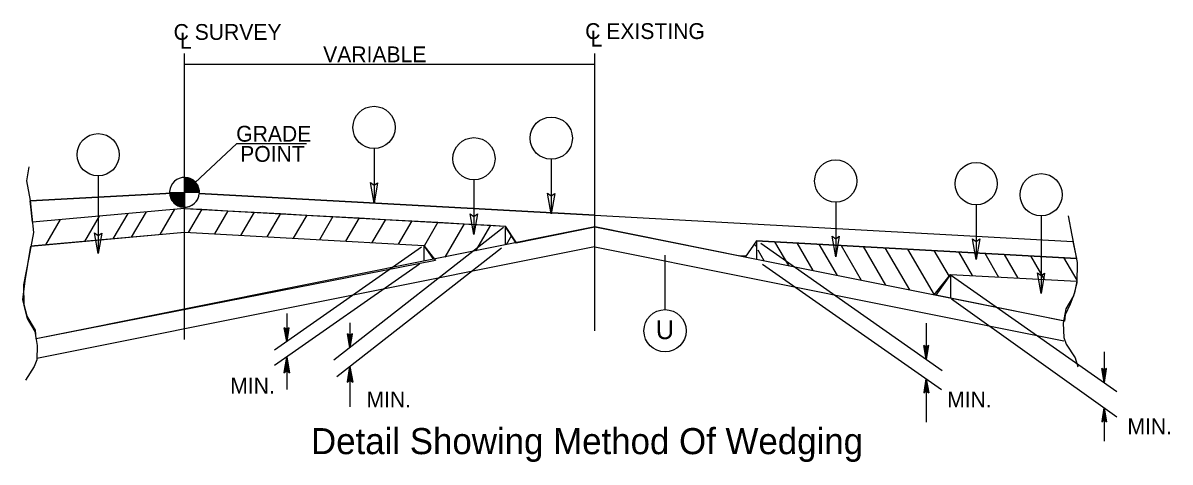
# Model space of a CAD drawing. Extents: x 1640342 to 1730599, y 538663 to 843747.
# Drawn here: x 1730275.4 to 1730373.9, y 540247.7 to 540285.3 of the extents above; entities that cross this region are included whole.
import ezdxf

# ---------------------------------------------------------------- set-up
doc = ezdxf.new("R2010")
doc.units = 0
for name, color, linetype in [('Typical Detail Wedge1 CELL', 7, 'Continuous'), ('Typical Grade Point Symbol CELL', 7, 'Continuous'), ('Typical ID Circle CELL', 7, 'Continuous'), ('Typical Terminator CELL', 7, 'Continuous'), ('Typical Text Centerline CELL', 7, 'Continuous'), ('Typical Text General CELL', 7, 'Continuous'), ('Typical Text Grade Point CELL', 7, 'Continuous'), ('Typical Text ID Circle CELL', 7, 'Continuous')]:
    doc.layers.add(name, color=color, linetype=linetype)

msp = doc.modelspace()

# ---------------------------------------------------------------- linework, layer by layer
at = {"layer": 'Typical Detail Wedge1 CELL'}
for p, q in [((1730289.29, 540270.795), (1730289.29, 540282.717)), ((1730324.551, 540258.928), (1730324.551, 540282.71)), ((1730289.29, 540281.804), (1730324.551, 540281.804)), ((1730289.29, 540270.795), (1730276.055, 540270.069)), ((1730276.055, 540270.069), (1730289.29, 540270.795)), ((1730289.29, 540270.795), (1730289.292, 540269.438)), ((1730290.573, 540270.725), (1730324.551, 540268.857)), ((1730324.551, 540268.857), (1730290.573, 540270.725)), ((1730276.243, 540268.263), (1730276.055, 540270.069)), ((1730289.292, 540269.438), (1730276.24, 540268.263)), ((1730289.292, 540269.438), (1730276.243, 540268.263)), ((1730289.29, 540258.181), (1730289.29, 540269.532)), ((1730289.298, 540269.532), (1730289.292, 540269.438)), ((1730289.292, 540269.438), (1730316.852, 540267.923)), ((1730289.292, 540269.438), (1730290.778, 540269.356)), ((1730278.63, 540268.477), (1730277.361, 540266.297)), ((1730281.973, 540268.779), (1730280.701, 540266.598)), ((1730284.432, 540269), (1730283.162, 540266.827)), ((1730285.999, 540269.141), (1730284.726, 540266.961)), ((1730288.455, 540269.362), (1730287.184, 540267.183)), ((1730290.778, 540269.356), (1730289.617, 540267.365)), ((1730290.778, 540269.356), (1730293.032, 540269.233)), ((1730293.032, 540269.233), (1730291.87, 540267.243)), ((1730293.032, 540269.233), (1730295.286, 540269.108)), ((1730295.286, 540269.108), (1730294.124, 540267.118)), ((1730295.286, 540269.108), (1730297.541, 540268.984)), ((1730297.541, 540268.984), (1730296.378, 540266.995)), ((1730297.541, 540268.984), (1730299.795, 540268.862)), ((1730299.795, 540268.862), (1730298.634, 540266.87)), ((1730299.795, 540268.862), (1730302.051, 540268.736)), ((1730302.051, 540268.736), (1730300.889, 540266.746)), ((1730302.051, 540268.736), (1730304.305, 540268.613)), ((1730304.305, 540268.613), (1730303.143, 540266.622)), ((1730304.305, 540268.613), (1730306.558, 540268.489)), ((1730306.558, 540268.489), (1730305.399, 540266.498)), ((1730306.558, 540268.489), (1730308.815, 540268.365)), ((1730324.551, 540268.857), (1730365.602, 540266.603)), ((1730324.551, 540267.84), (1730324.551, 540268.857)), ((1730324.551, 540268.857), (1730365.602, 540266.603)), ((1730324.551, 540267.84), (1730324.551, 540268.857)), ((1730324.551, 540267.84), (1730276.555, 540258.241)), ((1730316.69, 540267.788), (1730302.128, 540256.411)), ((1730308.815, 540268.365), (1730307.653, 540266.373)), ((1730308.815, 540268.365), (1730311.068, 540268.24)), ((1730311.068, 540268.24), (1730309.906, 540266.251)), ((1730311.068, 540268.24), (1730313.323, 540268.117)), ((1730313.323, 540268.117), (1730311.655, 540265.262)), ((1730313.323, 540268.117), (1730315.577, 540267.995)), ((1730315.577, 540267.995), (1730314.291, 540265.788)), ((1730315.577, 540267.995), (1730316.852, 540267.923)), ((1730317.786, 540266.464), (1730316.852, 540267.923)), ((1730316.852, 540267.923), (1730316.852, 540266.3)), ((1730316.852, 540267.923), (1730317.773, 540266.484)), ((1730317.773, 540266.484), (1730324.551, 540267.84)), ((1730324.551, 540267.84), (1730364.768, 540259.816)), ((1730337.449, 540265.259), (1730324.551, 540267.84)), ((1730276.115, 540266.185), (1730289.29, 540267.385)), ((1730289.32, 540267.374), (1730276.115, 540266.185)), ((1730289.29, 540267.385), (1730309.86, 540266.252)), ((1730289.29, 540267.385), (1730309.86, 540266.252)), ((1730317.381, 540267.1), (1730316.923, 540266.315)), ((1730338.437, 540266.658), (1730337.449, 540265.259)), ((1730338.437, 540266.658), (1730337.449, 540265.259)), ((1730338.437, 540266.658), (1730365.894, 540265.15)), ((1730338.437, 540266.658), (1730338.437, 540265.071)), ((1730365.894, 540265.15), (1730338.437, 540266.658)), ((1730339.978, 540266.575), (1730341.173, 540264.523)), ((1730341.88, 540266.47), (1730343.256, 540264.107)), ((1730365.602, 540266.603), (1730365.894, 540265.15)), ((1730275.611, 540263.218), (1730276.115, 540266.185)), ((1730324.515, 540266.14), (1730276.624, 540256.562)), ((1730309.645, 540266.103), (1730297.02, 540257.263)), ((1730316.52, 540266.03), (1730302.397, 540254.996)), ((1730310.719, 540265.042), (1730309.849, 540266.266)), ((1730309.86, 540266.252), (1730309.86, 540264.902)), ((1730309.86, 540266.252), (1730310.853, 540264.977)), ((1730324.551, 540266.14), (1730364.819, 540258.085)), ((1730338.246, 540266.387), (1730338.35, 540266.206)), ((1730339.089, 540264.939), (1730338.556, 540265.852)), ((1730338.792, 540266.445), (1730354.371, 540255.534)), ((1730343.782, 540266.366), (1730345.341, 540263.692)), ((1730345.684, 540266.261), (1730347.424, 540263.276)), ((1730347.587, 540266.157), (1730349.51, 540262.86)), ((1730351.593, 540262.446), (1730349.489, 540266.051)), ((1730351.393, 540265.946), (1730353.678, 540262.03)), ((1730353.651, 540265.823), (1730354.961, 540263.58)), ((1730355.767, 540265.706), (1730356.958, 540263.664)), ((1730358.023, 540265.587), (1730359.215, 540263.543)), ((1730359.683, 540265.491), (1730360.872, 540263.455)), ((1730310.853, 540264.977), (1730276.555, 540258.241)), ((1730309.475, 540264.663), (1730297.041, 540255.956)), ((1730336.971, 540265.386), (1730337.518, 540265.356)), ((1730338.942, 540264.657), (1730354.306, 540253.9)), ((1730341.173, 540264.523), (1730341.103, 540264.647)), ((1730361.943, 540265.367), (1730363.129, 540263.334)), ((1730364.799, 540265.209), (1730365.932, 540263.27)), ((1730353.678, 540262.03), (1730355.093, 540263.764)), ((1730355.093, 540263.764), (1730353.816, 540262.002)), ((1730355.093, 540263.764), (1730355.093, 540261.756)), ((1730355.093, 540263.764), (1730365.93, 540263.185)), ((1730355.167, 540263.677), (1730369.382, 540253.741)), ((1730275.429, 540261.583), (1730275.611, 540263.218)), ((1730365.93, 540263.185), (1730365.727, 540262.187)), ((1730275.793, 540260.189), (1730275.429, 540261.583)), ((1730364.878, 540259.762), (1730353.678, 540262.03)), ((1730355.167, 540261.666), (1730369.377, 540251.566)), ((1730365.727, 540262.187), (1730365.363, 540261.217)), ((1730365.363, 540261.217), (1730364.94, 540260.308)), ((1730276.519, 540258.978), (1730275.793, 540260.189)), ((1730298.079, 540260.428), (1730298.079, 540258.005)), ((1730303.509, 540259.621), (1730303.509, 540257.489)), ((1730353.007, 540259.58), (1730353.007, 540256.489)), ((1730364.94, 540260.308), (1730364.878, 540259.762)), ((1730276.555, 540258.241), (1730276.519, 540258.978)), ((1730298.079, 540258.005), (1730297.869, 540259.198)), ((1730298.079, 540259.045), (1730297.869, 540259.198)), ((1730298.079, 540258.005), (1730297.899, 540259.178)), ((1730297.93, 540259.154), (1730298.079, 540258.005)), ((1730298.079, 540258.005), (1730297.96, 540259.133)), ((1730297.99, 540259.109), (1730298.079, 540258.005)), ((1730298.079, 540258.005), (1730298.02, 540259.089)), ((1730298.049, 540259.067), (1730298.079, 540258.005)), ((1730298.079, 540258.005), (1730298.291, 540259.198)), ((1730298.291, 540259.198), (1730298.079, 540259.045)), ((1730298.261, 540259.178), (1730298.079, 540258.005)), ((1730298.079, 540258.005), (1730298.231, 540259.154)), ((1730298.202, 540259.133), (1730298.079, 540258.005)), ((1730298.079, 540258.005), (1730298.169, 540259.109)), ((1730298.142, 540259.089), (1730298.079, 540258.005)), ((1730298.079, 540258.005), (1730298.109, 540259.067)), ((1730298.079, 540259.045), (1730298.079, 540258.005)), ((1730303.509, 540257.489), (1730303.298, 540258.681)), ((1730303.509, 540258.526), (1730303.298, 540258.681)), ((1730303.509, 540257.489), (1730303.328, 540258.658)), ((1730303.358, 540258.636), (1730303.509, 540257.489)), ((1730303.509, 540257.489), (1730303.388, 540258.615)), ((1730303.418, 540258.593), (1730303.509, 540257.489)), ((1730303.509, 540257.489), (1730303.719, 540258.681)), ((1730303.719, 540258.681), (1730303.509, 540258.526)), ((1730303.689, 540258.658), (1730303.509, 540257.489)), ((1730303.509, 540257.489), (1730303.658, 540258.636)), ((1730303.628, 540258.615), (1730303.509, 540257.489)), ((1730303.509, 540257.489), (1730303.598, 540258.593)), ((1730303.509, 540257.489), (1730303.447, 540258.57)), ((1730303.479, 540258.548), (1730303.509, 540257.489)), ((1730303.568, 540258.57), (1730303.509, 540257.489)), ((1730303.509, 540257.489), (1730303.538, 540258.548)), ((1730303.509, 540258.526), (1730303.509, 540257.489)), ((1730353.007, 540256.489), (1730352.795, 540257.683)), ((1730353.007, 540257.527), (1730352.795, 540257.683)), ((1730353.007, 540256.489), (1730352.828, 540257.66)), ((1730352.858, 540257.638), (1730353.007, 540256.489)), ((1730353.007, 540256.489), (1730352.888, 540257.615)), ((1730353.007, 540256.489), (1730353.217, 540257.683)), ((1730353.217, 540257.683), (1730353.007, 540257.527)), ((1730353.187, 540257.66), (1730353.007, 540256.489)), ((1730353.007, 540256.489), (1730353.158, 540257.638)), ((1730353.128, 540257.615), (1730353.007, 540256.489)), ((1730298.079, 540256.683), (1730297.844, 540255.343)), ((1730297.876, 540255.367), (1730298.079, 540256.683)), ((1730298.079, 540256.683), (1730297.911, 540255.392)), ((1730297.944, 540255.418), (1730298.079, 540256.683)), ((1730298.079, 540256.683), (1730297.979, 540255.442)), ((1730298.011, 540255.466), (1730298.079, 540256.683)), ((1730298.079, 540256.683), (1730298.046, 540255.492)), ((1730298.079, 540256.683), (1730298.317, 540255.34)), ((1730298.079, 540255.516), (1730298.079, 540256.683)), ((1730298.114, 540255.489), (1730298.079, 540256.683)), ((1730298.079, 540256.683), (1730298.148, 540255.466)), ((1730298.181, 540255.442), (1730298.079, 540256.683)), ((1730298.079, 540256.683), (1730298.214, 540255.418)), ((1730298.249, 540255.392), (1730298.079, 540256.683)), ((1730298.079, 540256.683), (1730298.284, 540255.367)), ((1730298.079, 540256.683), (1730298.079, 540253.89)), ((1730352.917, 540257.593), (1730353.007, 540256.489)), ((1730353.007, 540256.489), (1730352.947, 540257.572)), ((1730352.977, 540257.551), (1730353.007, 540256.489)), ((1730353.007, 540256.489), (1730353.098, 540257.593)), ((1730353.068, 540257.572), (1730353.007, 540256.489)), ((1730353.007, 540256.489), (1730353.038, 540257.551)), ((1730353.007, 540257.527), (1730353.007, 540256.489)), ((1730368.282, 540257.138), (1730368.282, 540254.509)), ((1730303.509, 540255.865), (1730303.27, 540254.523)), ((1730303.306, 540254.546), (1730303.509, 540255.865)), ((1730303.509, 540255.865), (1730303.34, 540254.572)), ((1730303.373, 540254.597), (1730303.509, 540255.865)), ((1730303.509, 540255.865), (1730303.406, 540254.621)), ((1730303.44, 540254.645), (1730303.509, 540255.865)), ((1730303.509, 540255.865), (1730303.474, 540254.672)), ((1730303.509, 540255.865), (1730303.746, 540254.523)), ((1730303.509, 540254.696), (1730303.509, 540255.865)), ((1730303.543, 540254.672), (1730303.509, 540255.865)), ((1730303.509, 540255.865), (1730303.576, 540254.645)), ((1730303.61, 540254.621), (1730303.509, 540255.865)), ((1730303.509, 540255.865), (1730303.643, 540254.597)), ((1730303.677, 540254.572), (1730303.509, 540255.865)), ((1730303.509, 540255.865), (1730303.71, 540254.546)), ((1730303.509, 540255.865), (1730303.509, 540252.416)), ((1730368.282, 540254.509), (1730368.071, 540255.703)), ((1730368.282, 540255.548), (1730368.071, 540255.703)), ((1730368.282, 540254.509), (1730368.102, 540255.68)), ((1730368.132, 540255.658), (1730368.282, 540254.509)), ((1730368.282, 540254.509), (1730368.162, 540255.636)), ((1730368.282, 540254.509), (1730368.493, 540255.703)), ((1730368.493, 540255.703), (1730368.282, 540255.548)), ((1730368.464, 540255.68), (1730368.282, 540254.509)), ((1730368.282, 540254.509), (1730368.434, 540255.658)), ((1730368.404, 540255.636), (1730368.282, 540254.509)), ((1730297.844, 540255.343), (1730298.079, 540255.516)), ((1730298.079, 540255.516), (1730298.317, 540255.34)), ((1730303.27, 540254.523), (1730303.509, 540254.696)), ((1730303.509, 540254.696), (1730303.746, 540254.523)), ((1730353.007, 540254.811), (1730352.798, 540253.617)), ((1730352.828, 540253.639), (1730353.007, 540254.811)), ((1730353.007, 540254.811), (1730352.858, 540253.662)), ((1730352.888, 540253.684), (1730353.007, 540254.811)), ((1730353.007, 540254.811), (1730352.917, 540253.707)), ((1730352.947, 540253.729), (1730353.007, 540254.811)), ((1730353.007, 540254.811), (1730352.977, 540253.75)), ((1730353.007, 540254.811), (1730353.007, 540251.111)), ((1730353.007, 540254.811), (1730353.217, 540253.617)), ((1730353.007, 540253.774), (1730353.007, 540254.811)), ((1730353.038, 540253.75), (1730353.007, 540254.811)), ((1730353.007, 540254.811), (1730353.068, 540253.729)), ((1730353.098, 540253.707), (1730353.007, 540254.811)), ((1730353.007, 540254.811), (1730353.128, 540253.684)), ((1730353.158, 540253.662), (1730353.007, 540254.811)), ((1730353.007, 540254.811), (1730353.187, 540253.639)), ((1730368.192, 540255.613), (1730368.282, 540254.509)), ((1730368.282, 540254.509), (1730368.222, 540255.592)), ((1730368.252, 540255.57), (1730368.282, 540254.509)), ((1730368.282, 540254.509), (1730368.374, 540255.613)), ((1730368.344, 540255.592), (1730368.282, 540254.509)), ((1730368.282, 540254.509), (1730368.314, 540255.57)), ((1730368.282, 540255.548), (1730368.282, 540254.509)), ((1730352.798, 540253.617), (1730353.007, 540253.774)), ((1730353.007, 540253.774), (1730353.217, 540253.617)), ((1730368.282, 540252.332), (1730368.073, 540251.139)), ((1730368.102, 540251.161), (1730368.282, 540252.332)), ((1730368.282, 540252.332), (1730368.132, 540251.184)), ((1730368.162, 540251.206), (1730368.282, 540252.332)), ((1730368.282, 540252.332), (1730368.192, 540251.228)), ((1730368.222, 540251.251), (1730368.282, 540252.332)), ((1730368.282, 540252.332), (1730368.252, 540251.272)), ((1730368.282, 540252.332), (1730368.282, 540249.475)), ((1730368.282, 540252.332), (1730368.493, 540251.139)), ((1730368.282, 540251.295), (1730368.282, 540252.332)), ((1730368.314, 540251.272), (1730368.282, 540252.332)), ((1730368.282, 540252.332), (1730368.344, 540251.251)), ((1730368.374, 540251.228), (1730368.282, 540252.332)), ((1730368.282, 540252.332), (1730368.404, 540251.206)), ((1730368.434, 540251.184), (1730368.282, 540252.332)), ((1730368.282, 540252.332), (1730368.464, 540251.161)), ((1730368.073, 540251.139), (1730368.282, 540251.295)), ((1730368.282, 540251.295), (1730368.493, 540251.139))]:
    msp.add_line(p, q, dxfattribs=at)
for points in [[(1730275.937, 540272.996), (1730275.721, 540271.81), (1730276.046, 540270.116), (1730276.333, 540267.38), (1730275.937, 540265.221), (1730275.47, 540262.881), (1730275.505, 540261.117), (1730275.794, 540260.001), (1730276.442, 540258.884), (1730276.658, 540257.66), (1730276.621, 540256.437), (1730276.406, 540255.861), (1730275.651, 540254.711)], [(1730365.19, 540268.809), (1730365.496, 540267.14), (1730365.963, 540264.802), (1730365.927, 540263.037), (1730365.639, 540261.923), (1730364.99, 540260.805), (1730364.775, 540259.582), (1730364.811, 540258.358), (1730365.028, 540257.781), (1730365.782, 540256.629), (1730366.035, 540255.837)]]:
    msp.add_lwpolyline(points, dxfattribs=at)
msp.add_arc((1730287.305, 540260.355), 0.0365, 75.75829, 126.57458, dxfattribs=at)
at = {"layer": 'Typical Grade Point Symbol CELL'}
for p, q in [((1730289.298, 540270.81), (1730289.298, 540272.087)), ((1730288.019, 540270.81), (1730289.298, 540270.81)), ((1730289.29, 540269.532), (1730289.29, 540270.795)), ((1730290.578, 540270.81), (1730289.298, 540270.81)), ((1730289.298, 540269.532), (1730289.298, 540270.81)), ((1730289.298, 540270.81), (1730289.298, 540269.532))]:
    msp.add_line(p, q, dxfattribs=at)
for points in [[(1730289.31, 540272.087), (1730289.31, 540272.087), (1730289.31, 540270.81)], [(1730289.335, 540272.087), (1730289.335, 540270.81)], [(1730289.362, 540272.087), (1730289.362, 540270.81)], [(1730289.387, 540272.086), (1730289.387, 540270.81)], [(1730289.414, 540272.084), (1730289.414, 540270.81)], [(1730289.438, 540272.08), (1730289.438, 540270.81)], [(1730289.465, 540272.078), (1730289.465, 540270.81)], [(1730289.489, 540272.074), (1730289.489, 540270.81)], [(1730289.514, 540272.069), (1730289.514, 540270.81)], [(1730289.541, 540272.065), (1730289.541, 540270.81)], [(1730289.566, 540272.062), (1730289.566, 540270.81)], [(1730289.593, 540272.055), (1730289.593, 540270.81)], [(1730289.618, 540272.048), (1730289.617, 540270.81)], [(1730289.644, 540272.041), (1730289.644, 540270.81)], [(1730289.668, 540272.034), (1730289.668, 540270.81)], [(1730289.693, 540272.026), (1730289.693, 540270.81)], [(1730289.72, 540272.017), (1730289.72, 540270.81)], [(1730289.745, 540272.008), (1730289.745, 540270.81)], [(1730289.772, 540271.998), (1730289.772, 540270.81)], [(1730289.797, 540271.987), (1730289.796, 540270.81)], [(1730289.823, 540271.975), (1730289.823, 540270.81)], [(1730289.847, 540271.965), (1730289.847, 540270.81)], [(1730289.872, 540271.953), (1730289.872, 540270.81)], [(1730289.899, 540271.938), (1730289.899, 540270.81)], [(1730289.924, 540271.923), (1730289.924, 540270.81)], [(1730289.951, 540271.908), (1730289.951, 540270.81)], [(1730289.977, 540271.893), (1730289.975, 540270.81)], [(1730290.002, 540271.878), (1730290.002, 540270.81)], [(1730290.026, 540271.861), (1730290.026, 540270.81)], [(1730290.051, 540271.841), (1730290.051, 540270.81)], [(1730290.078, 540271.823), (1730290.078, 540270.81)], [(1730290.103, 540271.804), (1730290.103, 540270.81)], [(1730290.13, 540271.781), (1730290.13, 540270.81)], [(1730290.156, 540271.759), (1730290.154, 540270.809)], [(1730290.181, 540271.735), (1730290.181, 540270.81)], [(1730290.205, 540271.711), (1730290.205, 540270.809)], [(1730290.23, 540271.684), (1730290.23, 540270.809)], [(1730290.257, 540271.655), (1730290.257, 540270.81)], [(1730290.282, 540271.625), (1730290.282, 540270.809)], [(1730290.309, 540271.593), (1730290.309, 540270.809)], [(1730290.335, 540271.561), (1730290.333, 540270.81)], [(1730290.36, 540271.525), (1730290.36, 540270.809)], [(1730290.384, 540271.483), (1730290.384, 540270.809)], [(1730290.409, 540271.441), (1730290.409, 540270.81)], [(1730290.436, 540271.394), (1730290.436, 540270.809)], [(1730288.027, 540270.81), (1730288.027, 540270.67)], [(1730288.052, 540270.81), (1730288.052, 540270.521)], [(1730288.079, 540270.81), (1730288.079, 540270.428)], [(1730288.104, 540270.81), (1730288.104, 540270.354)], [(1730288.128, 540270.81), (1730288.128, 540270.289)], [(1730288.153, 540270.81), (1730288.153, 540270.237)], [(1730288.179, 540270.81), (1730288.179, 540270.19)], [(1730288.206, 540270.81), (1730288.206, 540270.145)], [(1730288.231, 540270.81), (1730288.231, 540270.105)], [(1730288.258, 540270.81), (1730288.258, 540270.066)], [(1730288.283, 540270.81), (1730288.283, 540270.033)], [(1730288.307, 540270.81), (1730288.307, 540270)], [(1730288.332, 540270.81), (1730288.332, 540269.969)], [(1730288.358, 540270.81), (1730288.358, 540269.94)], [(1730288.385, 540270.81), (1730288.385, 540269.915)], [(1730288.41, 540270.81), (1730288.41, 540269.891)], [(1730288.437, 540270.81), (1730288.437, 540269.864)], [(1730288.462, 540270.81), (1730288.461, 540269.842)], [(1730288.486, 540270.81), (1730288.486, 540269.82)], [(1730288.511, 540270.81), (1730288.511, 540269.802)], [(1730288.537, 540270.81), (1730288.537, 540269.782)], [(1730288.564, 540270.81), (1730288.564, 540269.764)], [(1730288.589, 540270.81), (1730288.589, 540269.745)], [(1730288.616, 540270.81), (1730288.616, 540269.729)], [(1730288.641, 540270.81), (1730288.64, 540269.712)], [(1730288.665, 540270.81), (1730288.665, 540269.697)], [(1730288.69, 540270.81), (1730288.69, 540269.684)], [(1730288.716, 540270.81), (1730288.716, 540269.67)], [(1730288.743, 540270.81), (1730288.743, 540269.657)], [(1730288.768, 540270.81), (1730288.768, 540269.646)], [(1730288.795, 540270.81), (1730288.795, 540269.633)], [(1730288.82, 540270.81), (1730288.819, 540269.624)], [(1730288.844, 540270.81), (1730288.844, 540269.615)], [(1730288.871, 540270.81), (1730288.871, 540269.603)], [(1730288.895, 540270.81), (1730288.895, 540269.596)], [(1730288.922, 540270.81), (1730288.922, 540269.588)], [(1730288.947, 540270.81), (1730288.947, 540269.581)], [(1730288.974, 540270.81), (1730288.974, 540269.573)], [(1730288.999, 540270.81), (1730288.998, 540269.566)], [(1730289.023, 540270.81), (1730289.023, 540269.561)], [(1730289.05, 540270.81), (1730289.049, 540269.555)], [(1730289.074, 540270.81), (1730289.074, 540269.551)], [(1730289.101, 540270.81), (1730289.101, 540269.548)], [(1730289.126, 540270.81), (1730289.126, 540269.542)], [(1730289.153, 540270.81), (1730289.153, 540269.541)], [(1730289.178, 540270.81), (1730289.177, 540269.536)], [(1730289.202, 540270.81), (1730289.202, 540269.535)], [(1730289.229, 540270.81), (1730289.228, 540269.533)], [(1730289.253, 540270.81), (1730289.253, 540269.533)], [(1730289.28, 540270.81), (1730289.28, 540269.532), (1730289.28, 540269.532)], [(1730290.461, 540271.34), (1730290.461, 540270.809)], [(1730290.488, 540271.28), (1730290.488, 540270.81)], [(1730290.512, 540271.209), (1730290.512, 540270.809)], [(1730290.539, 540271.122), (1730290.539, 540270.809)], [(1730290.563, 540270.991), (1730290.563, 540270.81)]]:
    msp.add_lwpolyline(points, dxfattribs=at)
for start, end in [(358.00034, 356.17131), (359.99048, 89.99048), (179.99048, 268.71864), (270.01858, 356.15931), (269.65334, 269.99048)]:
    msp.add_arc((1730289.298, 540270.81), 1.279, start, end, dxfattribs=at)
at = {"layer": 'Typical ID Circle CELL'}
for p, q in [((1730305.582, 540274.565), (1730305.582, 540269.881)), ((1730320.799, 540273.646), (1730320.799, 540268.962)), ((1730281.887, 540272.226), (1730281.887, 540265.565)), ((1730314.16, 540271.883), (1730314.16, 540267.198)), ((1730345.231, 540269.969), (1730345.231, 540265.284)), ((1730357.292, 540269.742), (1730357.292, 540265.057)), ((1730362.869, 540268.795), (1730362.869, 540262.133)), ((1730330.574, 540260.75), (1730330.574, 540265.435))]:
    msp.add_line(p, q, dxfattribs=at)
for centre in [(1730305.582, 540276.378), (1730320.799, 540275.459), (1730281.888, 540274.038), (1730314.16, 540273.696), (1730345.23, 540271.781), (1730357.291, 540271.554), (1730362.869, 540270.606), (1730330.574, 540258.937)]:
    msp.add_circle(centre, 1.813, dxfattribs=at)
at = {"layer": 'Typical Terminator CELL'}
for points in [[(1730305.885, 540271.638), (1730305.582, 540269.881), (1730305.27, 540271.648), (1730305.582, 540271.423)], [(1730305.885, 540271.638), (1730305.582, 540269.881), (1730305.27, 540271.648), (1730305.582, 540271.423)], [(1730321.101, 540270.719), (1730320.799, 540268.962), (1730320.486, 540270.729), (1730320.799, 540270.504)], [(1730314.462, 540268.956), (1730314.16, 540267.198), (1730313.847, 540268.965), (1730314.16, 540268.741)], [(1730314.462, 540268.956), (1730314.16, 540267.198), (1730313.847, 540268.965), (1730314.16, 540268.741)], [(1730282.19, 540267.322), (1730281.887, 540265.565), (1730281.575, 540267.332), (1730281.887, 540267.107)], [(1730345.534, 540267.042), (1730345.231, 540265.284), (1730344.918, 540267.051), (1730345.231, 540266.827)], [(1730345.534, 540267.042), (1730345.231, 540265.284), (1730344.918, 540267.051), (1730345.231, 540266.827)], [(1730357.594, 540266.815), (1730357.292, 540265.057), (1730356.979, 540266.825), (1730357.292, 540266.6)], [(1730357.594, 540266.815), (1730357.292, 540265.057), (1730356.979, 540266.825), (1730357.292, 540266.6)], [(1730363.171, 540263.891), (1730362.869, 540262.133), (1730362.556, 540263.9), (1730362.869, 540263.676)]]:
    msp.add_lwpolyline(points, close=True, dxfattribs=at)
at = {"layer": 'Typical Text Grade Point CELL'}
for q in [(1730289.29, 540270.795), (1730299.786, 540274.992)]:
    msp.add_line((1730293.803, 540274.992), q, dxfattribs=at)

# ---------------------------------------------------------------- texts
at = {"layer": 'Typical Detail Wedge1 CELL'}
for s, p in [('VARIABLE', (1730301.211, 540281.97)), ('MIN.', (1730293.232, 540253.553)), ('MIN.', (1730304.933, 540252.37)), ('MIN.', (1730354.799, 540252.364)), ('MIN.', (1730370.281, 540250.059))]:
    msp.add_text(s, height=1.3558, dxfattribs=at).set_placement(p)
at = {"layer": 'Typical Text Centerline CELL'}
for s, height, p in [('C SURVEY', 1.3558, (1730288.368, 540283.89)), ('C EXISTING', 1.3558, (1730323.714, 540283.963)), ('L', 1.356, (1730288.923, 540283.14)), ('L', 1.356, (1730324.171, 540283.32))]:
    msp.add_text(s, height=height, dxfattribs=at).set_placement(p)
at = {"layer": 'Typical Text General CELL'}
msp.add_text('Detail Showing Method Of Wedging', height=2.23792, dxfattribs=at).set_placement((1730300.168, 540248.353))
at = {"layer": 'Typical Text Grade Point CELL'}
for s, p in [('GRADE', (1730293.744, 540275.159)), ('POINT', (1730294.085, 540273.429))]:
    msp.add_text(s, height=1.3558, dxfattribs=at).set_placement(p)
at = {"layer": 'Typical Text ID Circle CELL'}
msp.add_text('U', height=1.622, dxfattribs=at).set_placement((1730329.782, 540258.22))

doc.saveas('drawing.dxf')
